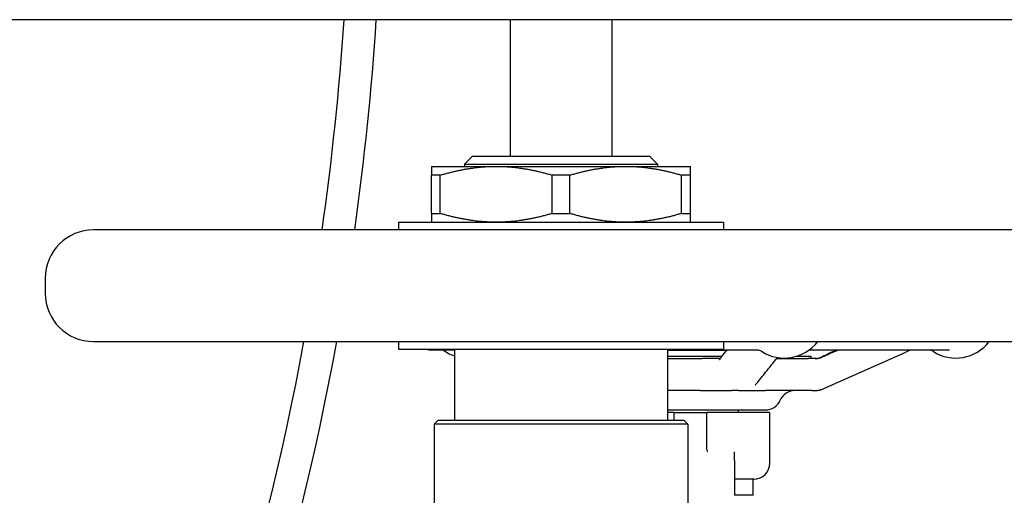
# Model space of a CAD drawing. Header units: inches. Extents: x 24 to 1128, y -69 to 748.
# Tile 565 of 656: x 993.22 to 1000.86, y 306.92 to 310.61. Entities that reach past the tile are written whole.
import ezdxf

# ---------------------------------------------------------------- set-up
doc = ezdxf.new("R2010")
doc.units = ezdxf.units.IN
doc.header["$LTSCALE"] = 32
doc.header["$MEASUREMENT"] = 0
doc.layers.add('Visible (ANSI)', color=7, linetype='Continuous', lineweight=30)

msp = doc.modelspace()

# ---------------------------------------------------------------- linework, layer by layer
at = {"layer": 'Visible (ANSI)'}
for p, q in [((1002.66005, 310.60867), (983.66005, 310.60867)), ((997.02583, 310.60867), (997.02583, 309.55011)), ((997.81323, 310.60867), (997.81323, 309.55011)), ((996.734, 309.55011), (996.6715, 309.48761)), ((996.734, 309.55011), (998.10506, 309.55011)), ((998.10506, 309.55011), (998.16756, 309.48761)), ((996.4156, 309.47137), (996.91756, 309.47137)), ((996.6715, 309.48761), (998.16756, 309.48761)), ((996.6715, 309.48761), (996.6715, 309.47137)), ((996.91756, 309.47137), (997.9215, 309.47137)), ((997.9215, 309.47137), (998.42347, 309.47137)), ((998.16756, 309.48761), (998.16756, 309.47137)), ((996.4836, 309.40318), (996.4156, 309.40318)), ((996.4156, 309.10649), (996.4156, 309.40318)), ((996.4836, 309.10649), (996.4836, 309.40318)), ((997.48754, 309.40318), (997.35153, 309.40318)), ((997.35153, 309.10649), (997.35153, 309.40318)), ((997.48754, 309.10649), (997.48754, 309.40318)), ((998.42347, 309.40318), (998.35547, 309.40318)), ((998.35547, 309.10649), (998.35547, 309.40318)), ((998.42347, 309.10649), (998.42347, 309.40318)), ((996.4156, 309.10649), (996.4836, 309.10649)), ((997.35153, 309.10649), (997.48754, 309.10649)), ((998.35547, 309.10649), (998.42347, 309.10649)), ((1001.04552, 308.97924), (993.79355, 308.97924)), ((996.15969, 309.0383), (998.67938, 309.0383)), ((996.15969, 309.0383), (996.15969, 308.97924)), ((998.67938, 309.0383), (998.67938, 308.97924)), ((993.41953, 308.60522), (993.41953, 308.48711)), ((993.79355, 308.1131), (1001.04552, 308.1131)), ((996.15969, 308.1131), (996.15969, 308.05404)), ((996.15969, 308.05404), (998.67938, 308.05404)), ((996.59276, 308.05404), (996.59276, 307.50286)), ((998.2463, 308.05404), (998.2463, 307.50286)), ((998.67938, 308.1131), (998.67938, 308.05404)), ((996.59276, 308.04767), (996.40953, 308.04767)), ((998.94202, 308.04767), (998.2463, 308.04767)), ((998.2463, 308.04554), (998.56604, 308.04554)), ((998.66805, 307.99829), (998.2463, 307.99829)), ((998.2463, 307.98267), (998.51434, 307.98267)), ((998.51409, 307.98267), (998.51434, 307.98267)), ((998.65596, 307.98267), (998.51434, 307.98267)), ((998.56604, 308.04554), (998.70577, 308.04554)), ((999.09283, 307.98267), (999.33784, 307.98267)), ((999.09283, 307.98267), (999.33784, 307.98267)), ((999.35953, 307.99829), (999.24391, 307.99829)), ((999.39987, 307.98267), (999.33784, 307.98267)), ((1000.43173, 308.04767), (999.3441, 308.04767)), ((999.35953, 307.98267), (999.35953, 307.99829)), ((999.4353, 307.73858), (1000.09388, 308.0318)), ((998.49833, 307.73267), (998.2463, 307.73267)), ((998.49833, 307.73267), (998.74388, 307.73267)), ((998.79878, 307.73267), (998.74388, 307.73267)), ((998.79878, 307.73267), (999.00459, 307.73267)), ((999.36408, 307.73267), (999.00459, 307.73267)), ((999.36408, 307.73267), (999.40862, 307.73267)), ((998.2463, 307.58267), (999.00541, 307.58267)), ((998.29088, 307.56267), (998.2463, 307.56267)), ((998.29703, 307.56267), (998.29088, 307.56267)), ((998.29703, 307.50286), (998.29703, 307.56267)), ((998.29703, 307.56267), (998.54703, 307.56267)), ((998.55319, 307.56267), (998.54703, 307.56267)), ((998.54703, 307.56267), (998.54703, 307.42871)), ((999.03953, 307.56267), (998.55319, 307.56267)), ((998.79703, 307.56267), (998.79703, 307.58267)), ((999.03953, 307.17117), (999.03953, 307.56267)), ((996.46653, 307.50286), (996.43528, 307.47161)), ((998.40378, 307.47161), (996.43528, 307.47161)), ((996.43528, 307.47161), (996.43528, 306.1318)), ((996.46653, 307.50286), (998.37253, 307.50286)), ((998.37253, 307.50286), (998.40378, 307.47161)), ((998.40378, 307.47161), (998.40378, 306.1318)), ((998.54703, 307.42871), (998.54703, 307.33622)), ((998.76578, 307.18976), (998.76578, 307.25785)), ((998.76578, 307.18976), (998.76578, 306.92117)), ((998.91453, 307.04617), (998.76578, 307.04617)), ((998.90953, 306.92117), (998.90953, 307.04617)), ((998.90953, 306.92117), (998.76578, 306.92117))]:
    msp.add_line(p, q, dxfattribs=at)
for centre, radius, start, end in [((974.03453, 312.04617), 21.75, 351.893807, 356.210448), ((974.03453, 312.04617), 22, 351.986532, 356.253573), ((993.79355, 308.60522), 0.37402, 90, 180), ((993.79355, 308.48711), 0.37402, 180, 270), ((974.03453, 312.04617), 21.75, 335.285092, 349.581842), ((974.03453, 312.04617), 22, 335.584406, 349.70153), ((996.40953, 308.11017), 0.0625, 243.89846, 270), ((999.15248, 308.31017), 0.325, 237.004115, 322.672373), ((1000.48217, 308.31017), 0.325, 237.004115, 322.672373), ((996.69735, 308.31017), 0.325, 233.871073, 251.226636), ((998.94146, 307.98517), 0.0625, 57.004115, 90), ((1000.27115, 307.98517), 0.0625, 57.004115, 90), ((999.23453, 307.60767), 0.125, 90, 156.421822), ((999.0054, 307.70767), 0.125, 270, 336.421822), ((998.91453, 307.17117), 0.125, 270, 0)]:
    msp.add_arc(centre, radius, start, end, dxfattribs=at)
for points, weights in [([(996.4156, 309.47137), (996.4156, 309.47137), (996.4156, 309.40318)], [1, 1.03775343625, 1.0171026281]), ([(996.4836, 309.40318), (996.71264, 309.47137), (996.91756, 309.47137)], [1.0171026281, 1.03775343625, 1]), ([(996.91756, 309.47137), (997.12249, 309.47137), (997.35153, 309.40318)], [1, 1.03775343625, 1.0171026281]), ([(997.48754, 309.40318), (997.71657, 309.47137), (997.9215, 309.47137)], [1.0171026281, 1.03775343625, 1]), ([(997.9215, 309.47137), (998.12643, 309.47137), (998.35547, 309.40318)], [1, 1.03775343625, 1.0171026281]), ([(998.42347, 309.40318), (998.42347, 309.47137), (998.42347, 309.47137)], [1.0171026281, 1.03775343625, 1]), ([(996.4156, 309.10649), (996.4156, 309.0383), (996.4156, 309.0383)], [1.0171026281, 1.03775343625, 1]), ([(996.91756, 309.0383), (996.71264, 309.0383), (996.4836, 309.10649)], [1, 1.03775343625, 1.0171026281]), ([(997.35153, 309.10649), (997.12249, 309.0383), (996.91756, 309.0383)], [1.0171026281, 1.03775343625, 1]), ([(997.9215, 309.0383), (997.71657, 309.0383), (997.48754, 309.10649)], [1, 1.03775343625, 1.0171026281]), ([(998.35547, 309.10649), (998.12643, 309.0383), (997.9215, 309.0383)], [1.0171026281, 1.03775343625, 1]), ([(998.42347, 309.0383), (998.42347, 309.0383), (998.42347, 309.10649)], [1, 1.03775343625, 1.0171026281]), ([(998.51397, 308.04767), (998.54009, 308.04554), (998.56604, 308.04554)], [1.0124929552, 1.00788424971, 1]), ([(998.56604, 308.04554), (998.59198, 308.04554), (998.6181, 308.04767)], [1, 1.00788424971, 1.0124929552])]:
    msp.add_rational_spline(points, weights, degree=2, dxfattribs=at)
for points, knots in [([(998.64825, 307.97244), (998.64825, 307.97244), (998.64825, 307.97244), (998.64832, 307.9725), (998.6486, 307.97275), (998.6498, 307.97409), (998.65113, 307.97582), (998.65412, 307.98004), (998.65555, 307.98211), (998.65868, 307.98645), (998.66034, 307.98865), (998.66301, 307.99203), (998.66405, 307.99331), (998.66512, 307.99464), (998.66537, 307.99494), (998.66565, 307.9953), (998.66572, 307.99538), (998.66579, 307.99547)], [0.26212608, 0.26212608, 0.26212608, 0.26212608, 0.26523685, 0.26523685, 0.28985831, 0.28985831, 0.33915701, 0.33915701, 0.37182931, 0.37182931, 0.40139039, 0.40139039, 0.42145766, 0.42145766, 0.42810276, 0.42810276, 0.43031521, 0.43031521, 0.43031521, 0.43031521]), ([(998.66579, 307.99547), (998.67944, 308.01255), (998.69309, 308.02965), (998.70698, 308.04706), (998.70723, 308.04736), (998.70747, 308.04767)], [0.95924083, 0.95924083, 0.95924083, 0.95924083, 1.28063663, 1.28063663, 1.28639378, 1.28639378, 1.28639378, 1.28639378]), ([(998.94561, 307.79816), (998.95725, 307.81274), (998.96889, 307.82732), (998.99217, 307.85648), (999.00381, 307.87106), (999.02709, 307.90023), (999.03872, 307.91482), (999.062, 307.944), (999.07363, 307.95859), (999.08965, 307.97869), (999.09404, 307.98419), (999.09843, 307.9897)], [0.9209333, 0.9209333, 0.9209333, 0.9209333, 1.1948266, 1.1948266, 1.46872, 1.46872, 1.7426133, 1.7426133, 2.0165067, 2.0165067, 2.1197672, 2.1197672, 2.1197672, 2.1197672]), ([(999.39174, 307.98267), (999.39208, 307.98267), (999.39242, 307.98267), (999.39282, 307.98267), (999.39288, 307.98267), (999.39294, 307.98267), (999.39296, 307.98267), (999.39314, 307.98267), (999.39328, 307.98267), (999.39361, 307.98267), (999.3938, 307.98267), (999.3945, 307.98267), (999.39499, 307.98267), (999.39644, 307.98267), (999.39739, 307.98268), (999.40113, 307.98269), (999.40384, 307.9827), (999.40784, 307.98286), (999.40883, 307.98291), (999.41055, 307.98305), (999.4112, 307.98311), (999.41238, 307.98325), (999.41282, 307.98331), (999.41349, 307.9834), (999.41372, 307.98343), (999.41416, 307.9835), (999.41439, 307.98354), (999.41502, 307.98365), (999.41542, 307.98372), (999.41611, 307.98385), (999.41641, 307.98392), (999.41701, 307.98405), (999.4173, 307.98412), (999.41804, 307.9843), (999.41842, 307.9844), (999.41968, 307.98476), (999.42033, 307.98498), (999.4221, 307.98568), (999.42331, 307.98621), (999.42617, 307.98762), (999.42766, 307.98839), (999.4339, 307.9916), (999.43913, 307.99425), (999.44939, 307.99923), (999.45429, 308.00155), (999.4663, 308.0071), (999.47362, 308.01037), (999.48086, 308.01358)], [0, 0, 0, 0, 0.00271618, 0.00271618, 0.00315775, 0.00315775, 0.00337165, 0.00337165, 0.00508342, 0.00508342, 0.00768757, 0.00768757, 0.01463142, 0.01463142, 0.02847944, 0.02847944, 0.06954195, 0.06954195, 0.08324789, 0.08324789, 0.09025248, 0.09025248, 0.09374394, 0.09374394, 0.09546574, 0.09546574, 0.09718666, 0.09718666, 0.10065514, 0.10065514, 0.10409205, 0.10409205, 0.10824537, 0.10824537, 0.11599262, 0.11599262, 0.13681964, 0.13681964, 0.15785213, 0.15785213, 0.17584967, 0.17584967, 0.23174534, 0.23174534, 0.27578626, 0.27578626, 0.33616935, 0.33616935, 0.33616935, 0.33616935]), ([(999.42897, 307.98603), (999.42897, 307.98603), (999.42897, 307.98603), (999.42901, 307.98604), (999.42911, 307.98608), (999.42955, 307.98624), (999.43006, 307.98642), (999.43192, 307.98716), (999.43385, 307.98799), (999.43842, 307.99007), (999.44107, 307.9913), (999.44652, 307.9938), (999.4493, 307.99508), (999.4573, 307.99874), (999.46301, 308.00133), (999.47427, 308.00639), (999.47991, 308.00891), (999.48713, 308.01212), (999.48878, 308.01285), (999.49042, 308.01358)], [0.02029104, 0.02029104, 0.02029104, 0.02029104, 0.0213158, 0.0213158, 0.0275165, 0.0275165, 0.04356784, 0.04356784, 0.07542337, 0.07542337, 0.10910443, 0.10910443, 0.13873832, 0.13873832, 0.18890891, 0.18890891, 0.23534146, 0.23534146, 0.24909876, 0.24909876, 0.24909876, 0.24909876]), ([(1000.14967, 308.04767), (1000.14604, 308.04767), (1000.1421, 308.04767), (1000.13768, 308.04747), (1000.13652, 308.0474), (1000.13455, 308.0472), (1000.13398, 308.04713), (1000.13301, 308.04701), (1000.1327, 308.04696), (1000.13204, 308.04686), (1000.13169, 308.04681), (1000.13108, 308.0467), (1000.13085, 308.04667), (1000.13038, 308.04658), (1000.13012, 308.04653), (1000.12962, 308.04643), (1000.12936, 308.04638), (1000.12889, 308.04628), (1000.12867, 308.04623), (1000.12826, 308.04614), (1000.12808, 308.04609), (1000.12726, 308.0459), (1000.12677, 308.04577), (1000.12562, 308.04546), (1000.12506, 308.04529), (1000.12209, 308.04435), (1000.11897, 308.04303), (1000.10855, 308.03837), (1000.1014, 308.03514), (1000.09388, 308.0318)], [0, 0, 0, 0, 0.0860149, 0.0860149, 0.11416773, 0.11416773, 0.12469642, 0.12469642, 0.12914613, 0.12914613, 0.13306956, 0.13306956, 0.13502613, 0.13502613, 0.13699814, 0.13699814, 0.13896384, 0.13896384, 0.14091438, 0.14091438, 0.14281478, 0.14281478, 0.14990119, 0.14990119, 0.16210052, 0.16210052, 0.21779338, 0.21779338, 0.29565066, 0.29565066, 0.29565066, 0.29565066]), ([(998.94561, 307.79816), (998.94399, 307.79614), (998.94165, 307.79312), (998.93616, 307.78646), (998.93303, 307.78288), (998.9289, 307.77829), (998.92756, 307.77683), (998.92571, 307.77476), (998.92508, 307.77403), (998.92495, 307.77388), (998.92495, 307.77388), (998.92495, 307.77388)], [0, 0, 0, 0, 0.04709709, 0.04709709, 0.10216416, 0.10216416, 0.13173201, 0.13173201, 0.15669532, 0.15669532, 0.15933901, 0.15933901, 0.15933901, 0.15933901]), ([(999.4353, 307.73858), (999.43491, 307.7384), (999.43452, 307.73823), (999.43367, 307.73786), (999.43324, 307.73768), (999.43234, 307.73731), (999.43195, 307.73715), (999.43134, 307.73691), (999.43113, 307.73683), (999.43003, 307.73641), (999.42919, 307.73611), (999.42765, 307.7356), (999.42692, 307.73537), (999.42505, 307.73484), (999.42391, 307.73454), (999.42217, 307.73414), (999.42166, 307.73403), (999.42069, 307.73383), (999.42023, 307.73374), (999.41931, 307.73358), (999.41885, 307.7335), (999.41751, 307.73329), (999.41666, 307.73317), (999.41537, 307.73302), (999.41491, 307.73298), (999.41428, 307.73292), (999.41413, 307.7329), (999.41387, 307.73288), (999.41376, 307.73287), (999.41359, 307.73286), (999.41353, 307.73286), (999.41341, 307.73285), (999.41335, 307.73284), (999.41324, 307.73284), (999.41319, 307.73283), (999.4131, 307.73282), (999.41305, 307.73282), (999.41241, 307.73278), (999.41176, 307.73274), (999.4103, 307.73269), (999.40945, 307.73267), (999.40863, 307.73267)], [0, 0, 0, 0, 0.008786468, 0.008786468, 0.015207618, 0.015207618, 0.018782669, 0.018782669, 0.02054883, 0.02054883, 0.027782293, 0.027782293, 0.034814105, 0.034814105, 0.045378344, 0.045378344, 0.049482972, 0.049482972, 0.053065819, 0.053065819, 0.056600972, 0.056600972, 0.063724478, 0.063724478, 0.067843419, 0.067843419, 0.069054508, 0.069054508, 0.069936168, 0.069936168, 0.070376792, 0.070376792, 0.070819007, 0.070819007, 0.071262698, 0.071262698, 0.071705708, 0.071705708, 0.078741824, 0.078741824, 0.086832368, 0.086832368, 0.086832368, 0.086832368]), ([(998.54703, 307.33622), (998.54703, 307.32541), (998.54719, 307.31524), (998.54786, 307.29671), (998.54836, 307.28836), (998.55007, 307.27234), (998.55122, 307.26683), (998.5526, 307.26367), (998.55271, 307.26343), (998.55283, 307.26319)], [0, 0, 0, 0, 0.09469213, 0.09469213, 0.18700728, 0.18700728, 0.29404594, 0.29404594, 0.30156032, 0.30156032, 0.30156032, 0.30156032]), ([(998.55283, 307.26319), (998.55346, 307.26199), (998.55411, 307.26081), (998.55479, 307.25962), (998.55482, 307.25958), (998.55485, 307.25953)], [-0.020804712, -0.020804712, -0.020804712, -0.020804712, 0, 0, 0.000806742, 0.000806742, 0.000806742, 0.000806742])]:
    msp.add_open_spline(points, degree=3, knots=knots, dxfattribs=at)
for points in [[(999.55763, 308.04767), (999.53204, 308.0363), (999.50645, 308.02494), (999.48086, 308.01358)], [(999.49042, 308.01358), (999.51602, 308.02494), (999.54161, 308.0363), (999.5672, 308.04767)]]:
    msp.add_open_spline(points, degree=3, dxfattribs=at)

doc.saveas('drawing.dxf')
